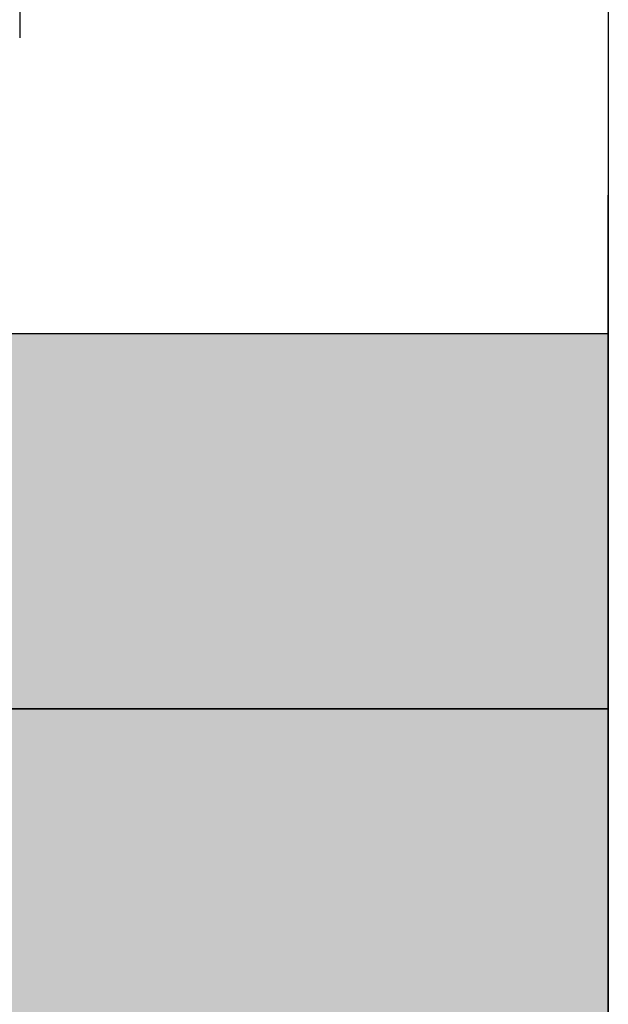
# Model space of a CAD drawing. Extents: x 2 to 87, y -108 to 11.
# Tile 338 of 352: x 49.913 to 50.028, y -12.414 to -12.222. Entities that reach past the tile are written whole.
import ezdxf

# ---------------------------------------------------------------- set-up
doc = ezdxf.new("R2010")
doc.units = 0
doc.header["$MEASUREMENT"] = 0
doc.linetypes.add('$BER_SCHNITTEBENE_1_2_', pattern=[1.001, 0.001, -1])
for name, color, linetype in [('2', 7, 'CONTINUOUS'), ('25', 7, 'CONTINUOUS'), ('32', 7, 'CONTINUOUS'), ('6', 7, 'CONTINUOUS'), ('8', 7, 'CONTINUOUS')]:
    doc.layers.add(name, color=color, linetype=linetype)

msp = doc.modelspace()

# ---------------------------------------------------------------- linework, layer by layer
at = {"layer": '2', "color": 62, "linetype": 'Continuous'}
for p, q in [((50.02759999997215, -11.18309999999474), (50.02759999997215, -12.28310000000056)), ((50.02759999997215, -12.35610000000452), (49.62759999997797, -12.35610000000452)), ((50.02759999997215, -22.20310000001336), (50.02759999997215, -12.35610000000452))]:
    msp.add_line(p, q, dxfattribs=at)
at = {"layer": '25', "color": 62, "linetype": 'Continuous'}
for p, q in [((50.02759999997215, -12.28310000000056), (49.82759999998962, -12.28310000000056)), ((50.02759999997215, -12.28310000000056), (50.02759999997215, -12.35610000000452)), ((49.62759999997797, -12.35610000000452), (50.02759999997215, -12.35610000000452)), ((50.02759999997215, -12.35610000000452), (49.82759999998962, -12.35610000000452)), ((50.02759999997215, -12.35610000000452), (50.02759999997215, -12.87960000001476))]:
    msp.add_line(p, q, dxfattribs=at)
msp.add_point((50.02759999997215, -12.35610000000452), dxfattribs=at)
for points in [[(49.82759999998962, -12.28310000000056), (49.82759999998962, -12.28310000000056), (50.02759999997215, -12.28310000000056)], [(49.82759999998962, -12.28310000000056), (49.82759999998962, -12.35610000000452), (50.02759999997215, -12.35610000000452)], [(49.82759999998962, -12.28310000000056), (50.02759999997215, -12.28310000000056), (50.02759999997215, -12.35610000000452)], [(49.62759999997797, -12.35610000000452), (49.62759999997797, -12.35610000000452), (50.02759999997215, -12.35610000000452)], [(49.62759999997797, -12.35610000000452), (49.62759999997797, -12.87960000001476), (50.02759999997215, -12.87960000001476)], [(49.62759999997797, -12.35610000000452), (50.02759999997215, -12.35610000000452), (50.02759999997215, -12.87960000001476)], [(49.82759999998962, -12.35610000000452), (50.02759999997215, -12.35610000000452), (50.02759999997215, -12.35610000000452)]]:
    msp.add_solid(points, dxfattribs=at)
at = {"layer": '32', "color": 62, "linetype": 'Continuous'}
msp.add_line((49.91309999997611, -12.15140000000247), (49.91309999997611, -12.22550000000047), dxfattribs=at)
at = {"layer": '6', "color": 62, "linetype": 'Continuous'}
for p, q in [((50.02759999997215, -12.28310000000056), (49.82759999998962, -12.28310000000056)), ((50.02759999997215, -12.35610000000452), (50.02759999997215, -12.28310000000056)), ((49.82759999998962, -12.35610000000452), (50.02759999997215, -12.35610000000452))]:
    msp.add_line(p, q, dxfattribs=at)
at = {"layer": '8', "color": 62, "linetype": '$BER_SCHNITTEBENE_1_2_'}
msp.add_line((50.02759999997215, -12.35610000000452), (50.02759999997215, -11.09910000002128), dxfattribs=at)

doc.saveas('drawing.dxf')
